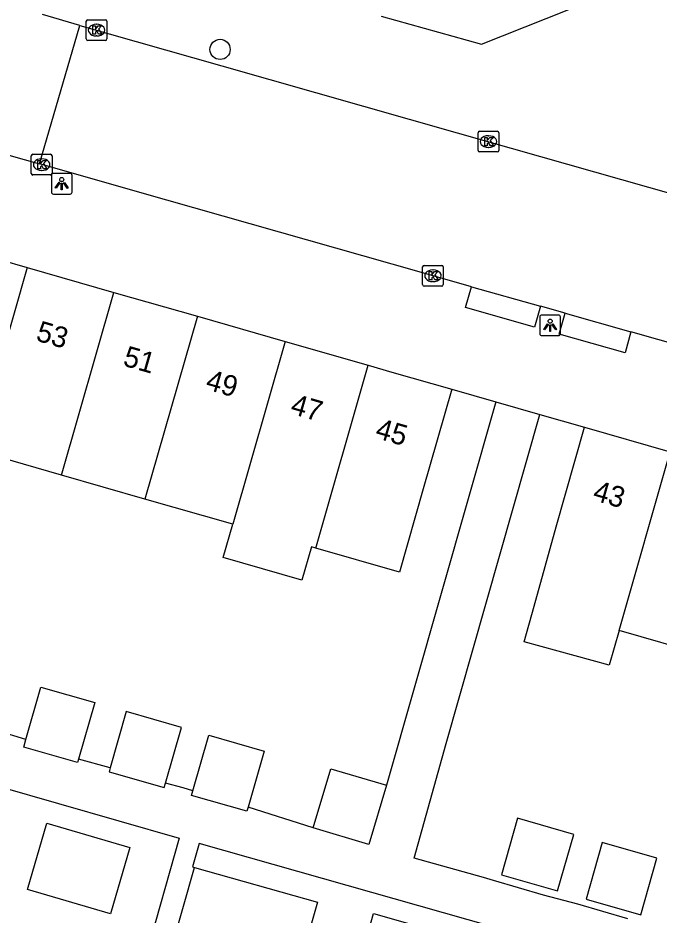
# Model space of a CAD drawing. Extents: x 158087 to 159494, y 382905 to 383981.
# Drawn here: x 158829.47 to 158860.45, y 383337.43 to 383380.76 of the extents above; entities that cross this region are included whole.
import ezdxf

# ---------------------------------------------------------------- set-up
doc = ezdxf.new("R2010")
doc.units = 0
for name, color, linetype in [('IMGEO_Boom', 7, 'Continuous'), ('IMGEO_Kolk', 7, 'Continuous'), ('IMGEO_Lichtpunt', 7, 'Continuous'), ('IMGEO_Pand', 7, 'Continuous'), ('IMGEO_Pand_nummerreeks', 7, 'Continuous'), ('IMGEO_Rijbaan_lokaal_open', 7, 'Continuous'), ('IMGEO_Voetpad_open', 7, 'Continuous')]:
    doc.layers.add(name, color=color, linetype=linetype)

msp = doc.modelspace()

# ---------------------------------------------------------------- linework, layer by layer
at = {"layer": 'IMGEO_Boom'}
msp.add_circle((158839.235, 383379.236), 0.489, dxfattribs=at)
at = {"layer": 'IMGEO_Kolk'}
for p, q in [((158832.77, 383379.742), (158832.77, 383380.594)), ((158832.845, 383380.668), (158833.697, 383380.668)), ((158833.771, 383380.594), (158833.771, 383379.742)), ((158833.258, 383380.448), (158833.283, 383380.448)), ((158833.281, 383379.888), (158833.256, 383379.888)), ((158833.697, 383379.668), (158832.845, 383379.668)), ((158851.701, 383374.358), (158851.701, 383375.21)), ((158851.776, 383375.284), (158852.628, 383375.284)), ((158852.189, 383375.064), (158852.214, 383375.064)), ((158852.702, 383375.21), (158852.702, 383374.358)), ((158830.115, 383373.245), (158830.115, 383374.097)), ((158830.19, 383374.171), (158831.042, 383374.171)), ((158831.116, 383374.097), (158831.116, 383373.245)), ((158852.628, 383374.284), (158851.776, 383374.284)), ((158852.212, 383374.504), (158852.187, 383374.504)), ((158830.603, 383373.951), (158830.628, 383373.951)), ((158830.626, 383373.391), (158830.601, 383373.391)), ((158831.042, 383373.171), (158830.19, 383373.171)), ((158849.021, 383367.877), (158849.021, 383368.729)), ((158849.096, 383368.803), (158849.948, 383368.803)), ((158849.509, 383368.583), (158849.534, 383368.583)), ((158850.022, 383368.729), (158850.022, 383367.877)), ((158849.532, 383368.023), (158849.507, 383368.023)), ((158849.948, 383367.803), (158849.096, 383367.803))]:
    msp.add_line(p, q, dxfattribs=at)
for points in [[(158832.77, 383379.742), (158832.77, 383380.594)], [(158832.845, 383380.668), (158833.697, 383380.668)], [(158833.771, 383380.594), (158833.771, 383379.742)], [(158833.091, 383380.368), (158833.214, 383380.368), (158833.214, 383380.217), (158833.344, 383380.368), (158833.508, 383380.368), (158833.362, 383380.217), (158833.515, 383379.968), (158833.363, 383379.968), (158833.278, 383380.132), (158833.214, 383380.065), (158833.214, 383379.968), (158833.091, 383379.968), (158833.091, 383380.368)], [(158833.697, 383379.668), (158832.845, 383379.668)], [(158851.701, 383374.358), (158851.701, 383375.21)], [(158851.776, 383375.284), (158852.628, 383375.284)], [(158852.022, 383374.984), (158852.145, 383374.984), (158852.145, 383374.833), (158852.275, 383374.984), (158852.439, 383374.984), (158852.293, 383374.833), (158852.446, 383374.584), (158852.294, 383374.584), (158852.209, 383374.748), (158852.145, 383374.681), (158852.145, 383374.584), (158852.022, 383374.584), (158852.022, 383374.984)], [(158852.702, 383375.21), (158852.702, 383374.358)], [(158830.115, 383373.245), (158830.115, 383374.097)], [(158830.19, 383374.171), (158831.042, 383374.171)], [(158831.116, 383374.097), (158831.116, 383373.245)], [(158852.628, 383374.284), (158851.776, 383374.284)], [(158830.436, 383373.871), (158830.559, 383373.871), (158830.559, 383373.72), (158830.689, 383373.871), (158830.853, 383373.871), (158830.707, 383373.72), (158830.86, 383373.471), (158830.708, 383373.471), (158830.623, 383373.635), (158830.559, 383373.568), (158830.559, 383373.471), (158830.436, 383373.471), (158830.436, 383373.871)], [(158831.042, 383373.171), (158830.19, 383373.171)], [(158849.021, 383367.877), (158849.021, 383368.729)], [(158849.096, 383368.803), (158849.948, 383368.803)], [(158849.342, 383368.503), (158849.465, 383368.503), (158849.465, 383368.352), (158849.595, 383368.503), (158849.759, 383368.503), (158849.613, 383368.352), (158849.766, 383368.103), (158849.614, 383368.103), (158849.529, 383368.267), (158849.465, 383368.2), (158849.465, 383368.103), (158849.342, 383368.103), (158849.342, 383368.503)], [(158850.022, 383368.729), (158850.022, 383367.877)], [(158849.948, 383367.803), (158849.096, 383367.803)]]:
    msp.add_lwpolyline(points, dxfattribs=at)
for centre, start, end in [((158832.847, 383380.592), 91.552, 178.448), ((158832.847, 383380.592), 91.552, 178.448), ((158833.695, 383380.592), 1.552, 88.448), ((158833.695, 383380.592), 1.552, 88.448), ((158832.847, 383379.744), 181.552, 268.448), ((158832.847, 383379.744), 181.552, 268.448), ((158833.695, 383379.744), 271.552, 358.448), ((158833.695, 383379.744), 271.552, 358.448), ((158851.778, 383375.208), 91.552, 178.448), ((158851.778, 383375.208), 91.552, 178.448), ((158852.626, 383375.208), 1.552, 88.448), ((158852.626, 383375.208), 1.552, 88.448), ((158830.192, 383374.095), 91.552, 178.448), ((158830.192, 383374.095), 91.552, 178.448), ((158831.04, 383374.095), 1.552, 88.448), ((158831.04, 383374.095), 1.552, 88.448), ((158851.778, 383374.36), 181.552, 268.448), ((158851.778, 383374.36), 181.552, 268.448), ((158852.626, 383374.36), 271.552, 358.448), ((158852.626, 383374.36), 271.552, 358.448), ((158830.192, 383373.247), 181.552, 268.448), ((158830.192, 383373.247), 181.552, 268.448), ((158831.04, 383373.247), 271.552, 358.448), ((158831.04, 383373.247), 271.552, 358.448), ((158849.098, 383368.727), 91.552, 178.448), ((158849.098, 383368.727), 91.552, 178.448), ((158849.946, 383368.727), 1.552, 88.448), ((158849.946, 383368.727), 1.552, 88.448), ((158849.098, 383367.879), 181.552, 268.448), ((158849.098, 383367.879), 181.552, 268.448), ((158849.946, 383367.879), 271.552, 358.448), ((158849.946, 383367.879), 271.552, 358.448)]:
    msp.add_arc(centre, 0.0765, start, end, dxfattribs=at)
for centre, major_axis, ratio, start_param, end_param in [((158833.257, 383380.168), (-0.387, 0.002), 0.722429, 4.712389, 7.853982), ((158833.282, 383380.168), (-0.39, 0.002), 0.717154, 1.570796, 4.712389), ((158852.188, 383374.784), (-0.387, 0.002), 0.722429, 4.712389, 7.853982), ((158852.213, 383374.784), (-0.39, 0.002), 0.717154, 1.570796, 4.712389), ((158830.602, 383373.671), (-0.387, 0.002), 0.722429, 4.712389, 7.853982), ((158830.627, 383373.671), (-0.39, 0.002), 0.717154, 1.570796, 4.712389), ((158849.508, 383368.303), (-0.387, 0.002), 0.722429, 4.712389, 7.853982), ((158849.533, 383368.303), (-0.39, 0.002), 0.717154, 1.570796, 4.712389)]:
    msp.add_ellipse(centre, major_axis=major_axis, ratio=ratio, start_param=start_param, end_param=end_param, dxfattribs=at)
at = {"layer": 'IMGEO_Lichtpunt'}
for p, q in [((158831.99, 383373.248), (158831.182, 383373.248)), ((158831.99, 383373.248), (158831.182, 383373.248)), ((158831.088, 383373.153), (158831.088, 383372.346)), ((158831.088, 383373.153), (158831.088, 383372.346)), ((158832.084, 383372.346), (158832.084, 383373.153)), ((158832.084, 383372.346), (158832.084, 383373.153)), ((158831.182, 383372.252), (158831.99, 383372.252)), ((158831.182, 383372.252), (158831.99, 383372.252)), ((158854.685, 383366.313), (158854.685, 383365.506)), ((158854.685, 383366.313), (158854.685, 383365.506)), ((158855.587, 383366.408), (158854.779, 383366.408)), ((158855.587, 383366.408), (158854.779, 383366.408)), ((158855.681, 383365.506), (158855.681, 383366.313)), ((158855.681, 383365.506), (158855.681, 383366.313)), ((158854.779, 383365.412), (158855.587, 383365.412)), ((158854.779, 383365.412), (158855.587, 383365.412))]:
    msp.add_line(p, q, dxfattribs=at)
for points in [[(158831.462, 383372.817), (158831.501, 383372.789), (158831.313, 383372.527), (158831.275, 383372.554), (158831.462, 383372.817)], [(158831.674, 383372.789), (158831.712, 383372.816), (158831.899, 383372.554), (158831.86, 383372.526), (158831.674, 383372.789)], [(158831.564, 383372.769), (158831.611, 383372.769), (158831.611, 383372.447), (158831.564, 383372.447), (158831.564, 383372.769)], [(158855.059, 383365.977), (158855.098, 383365.949), (158854.91, 383365.687), (158854.872, 383365.714), (158855.059, 383365.977)], [(158855.161, 383365.929), (158855.208, 383365.929), (158855.208, 383365.607), (158855.161, 383365.607), (158855.161, 383365.929)], [(158855.271, 383365.949), (158855.309, 383365.976), (158855.496, 383365.714), (158855.457, 383365.686), (158855.271, 383365.949)]]:
    msp.add_lwpolyline(points, dxfattribs=at)
for centre in [(158831.587, 383372.951), (158855.184, 383366.111)]:
    msp.add_circle(centre, 0.0994, dxfattribs=at)
for centre, start, end in [((158831.182, 383373.153), 90, 180), ((158831.182, 383373.153), 90, 180), ((158831.99, 383373.153), 0, 90), ((158831.99, 383373.153), 0, 90), ((158831.182, 383372.346), 180, 270), ((158831.182, 383372.346), 180, 270), ((158831.99, 383372.346), 270, 0), ((158831.99, 383372.346), 270, 360), ((158854.779, 383366.313), 90, 180), ((158854.779, 383366.313), 90, 180), ((158855.587, 383366.313), 0, 90), ((158855.587, 383366.313), 0, 90), ((158854.779, 383365.506), 180, 270), ((158854.779, 383365.506), 180, 270), ((158855.587, 383365.506), 270, 0), ((158855.587, 383365.506), 270, 360)]:
    msp.add_arc(centre, 0.0946, start, end, dxfattribs=at)
at = {"layer": 'IMGEO_Pand'}
for points in [[(158825.887, 383369.86), (158829.916, 383368.704)], [(158829.916, 383368.704), (158827.385, 383359.881)], [(158829.916, 383368.704), (158834.108, 383367.502)], [(158831.577, 383358.678), (158834.108, 383367.502)], [(158834.108, 383367.502), (158838.139, 383366.346)], [(158838.139, 383366.346), (158835.608, 383357.522)], [(158838.139, 383366.346), (158842.383, 383365.129)], [(158842.383, 383365.129), (158839.852, 383356.304)], [(158842.383, 383365.129), (158846.39, 383363.98)], [(158843.858, 383355.155), (158846.39, 383363.98)], [(158846.39, 383363.98), (158847.531, 383363.653), (158850.432, 383362.821)], [(158850.432, 383362.821), (158849.054, 383358.015), (158847.901, 383353.995), (158843.858, 383355.155)], [(158858.512, 383351.172), (158858.03, 383349.492), (158853.932, 383350.629), (158854.409, 383352.349), (158855.473, 383356.184), (158856.851, 383360.99)], [(158856.851, 383360.99), (158860.988, 383359.804)], [(158831.577, 383358.678), (158827.385, 383359.881)], [(158858.512, 383351.172), (158860.988, 383359.804)], [(158835.608, 383357.522), (158831.577, 383358.678)], [(158839.852, 383356.304), (158835.608, 383357.522)], [(158843.858, 383355.155), (158843.654, 383355.214), (158843.192, 383353.606), (158839.391, 383354.696), (158839.852, 383356.304)], [(158862.654, 383349.984), (158858.512, 383351.172)], [(158829.853, 383345.908), (158830.58, 383348.439), (158833.179, 383347.693), (158832.392, 383344.951)], [(158836.601, 383343.804), (158837.372, 383346.49), (158834.703, 383347.256), (158833.922, 383344.534)], [(158837.926, 383343.432), (158838.694, 383346.111), (158841.365, 383345.344), (158840.587, 383342.632)], [(158832.392, 383344.951), (158832.345, 383344.789), (158829.746, 383345.535), (158829.853, 383345.908)], [(158833.922, 383344.534), (158833.87, 383344.351), (158836.538, 383343.586), (158836.601, 383343.804)], [(158843.733, 383341.64), (158844.583, 383344.499), (158847.277, 383343.698)], [(158840.587, 383342.632), (158840.532, 383342.44), (158837.861, 383343.206), (158837.926, 383343.432)], [(158847.277, 383343.698), (158846.428, 383340.839), (158843.733, 383341.64)], [(158856.327, 383341.322), (158853.613, 383342.102), (158852.828, 383339.371), (158855.543, 383338.591), (158856.327, 383341.322)], [(158829.927, 383338.67), (158830.862, 383341.864), (158834.881, 383340.691), (158833.949, 383337.496), (158829.927, 383338.67)], [(158860.344, 383340.169), (158857.701, 383340.928), (158856.917, 383338.197), (158859.56, 383337.438), (158860.344, 383340.169)], [(158837.992, 383339.726), (158843.938, 383338.05), (158842.853, 383334.2), (158836.907, 383335.876)], [(158836.907, 383335.876), (158837.992, 383339.726)], [(158848.688, 383333.255), (158845.694, 383334.099), (158846.652, 383337.499), (158849.647, 383336.656)]]:
    msp.add_lwpolyline(points, dxfattribs=at)
at = {"layer": 'IMGEO_Rijbaan_lokaal_open'}
for points in [[(158832.46, 383380.397), (158830.654, 383380.927)], [(158830.515, 383373.709), (158832.46, 383380.397)], [(158832.46, 383380.397), (158839.319, 383378.442), (158850.696, 383375.212), (158883.863, 383365.795), (158887.011, 383364.933), (158888.47, 383364.499)], [(158811.299, 383379.137), (158830.515, 383373.709)], [(158851.376, 383367.777), (158848.856, 383368.492), (158836.657, 383371.953), (158830.616, 383373.672), (158830.515, 383373.709)], [(158851.376, 383367.777), (158854.716, 383366.83)], [(158855.909, 383366.491), (158854.716, 383366.83)], [(158855.909, 383366.491), (158859.089, 383365.589)], [(158886.403, 383357.857), (158886.223, 383357.899), (158880.188, 383359.604), (158859.089, 383365.589)]]:
    msp.add_lwpolyline(points, dxfattribs=at)
at = {"layer": 'IMGEO_Voetpad_open'}
for points in [[(158847.018, 383380.843), (158851.866, 383379.487), (158859.215, 383382.413), (158858.913, 383388.382)], [(158854.716, 383366.83), (158854.432, 383365.829), (158851.092, 383366.776), (158851.376, 383367.777)], [(158859.089, 383365.589), (158858.805, 383364.588), (158855.625, 383365.49), (158855.909, 383366.491)], [(158850.432, 383362.821), (158852.559, 383362.214)], [(158852.559, 383362.214), (158847.277, 383343.698)], [(158852.559, 383362.214), (158854.689, 383361.607), (158854.691, 383361.606)], [(158858.934, 383337.243), (158856.514, 383337.962), (158854.861, 383338.387), (158852.441, 383339.106), (158851.963, 383339.245), (158848.607, 383340.176), (158850.158, 383345.722), (158854.691, 383361.606)], [(158854.691, 383361.606), (158856.851, 383360.99)], [(158816.844, 383347), (158837.265, 383341.147), (158832.476, 383324.239)], [(158829.853, 383345.908), (158828.47, 383346.32)], [(158833.922, 383344.534), (158832.392, 383344.951)], [(158837.926, 383343.432), (158837.45, 383343.573), (158836.601, 383343.804)], [(158843.733, 383341.64), (158840.587, 383342.632)], [(158855.988, 383335.844), (158838.219, 383340.877), (158837.901, 383339.752), (158837.992, 383339.726)]]:
    msp.add_lwpolyline(points, dxfattribs=at)

# ---------------------------------------------------------------- texts
at = {"layer": 'IMGEO_Pand_nummerreeks'}
for s, rotation, p in [('53', 343.9989, (158830.289, 383365.186)), ('51', 343.9989, (158834.496, 383363.979)), ('49', 343.9989, (158838.487, 383362.835)), ('47', 343.9973, (158842.585, 383361.659)), ('45', 343.9989, (158846.684, 383360.484)), ('43', 343.9973, (158857.196, 383357.48))]:
    msp.add_text(s, height=1, rotation=rotation, dxfattribs=at).set_placement(p)

doc.saveas('drawing.dxf')
